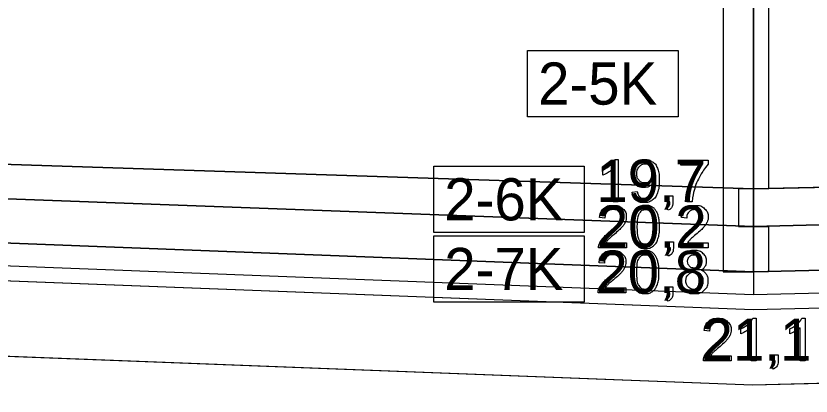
# Model space of a CAD drawing. Extents: x 544674 to 552202, y 6585829 to 6588119.
# Drawn here: x 551357.6 to 551463.3, y 6587579.9 to 6587630.3 of the extents above; entities that cross this region are included whole.
import ezdxf

# ---------------------------------------------------------------- set-up
doc = ezdxf.new("R2010")
doc.units = 0
for name, color, linetype in [('Default', 7, 'Continuous'), ('GEOLPUNKT', 7, 'Continuous'), ('ME', 7, 'Continuous'), ('PIIR', 7, 'Continuous'), ('Plokid', 7, 'Continuous'), ('Proovid', 7, 'Continuous'), ('Täide', 7, 'Continuous')]:
    doc.layers.add(name, color=color, linetype=linetype)

msp = doc.modelspace()

# ---------------------------------------------------------------- linework, layer by layer
at = {"layer": 'Default'}
for points in [[(551032.87, 6587621.26), (551105.76, 6587618.86), (551455.6, 6587607.36), (551455.6, 6587607.36), (551669.27, 6587612.17), (551792.36, 6587614.86), (551882.59, 6587616.84)], [(551032.87, 6587618.07), (551105.76, 6587615.36), (551455.6, 6587602.36), (551455.6, 6587602.36), (551669.27, 6587607.8), (551792.36, 6587610.86), (551882.59, 6587613.11)], [(551032.87, 6587612.68), (551105.76, 6587609.86), (551455.6, 6587596.36), (551455.6, 6587596.36), (551669.27, 6587601.49), (551792.36, 6587604.36), (551882.59, 6587606.47)]]:
    msp.add_lwpolyline(points, dxfattribs=at)
at = {"layer": 'GEOLPUNKT'}
msp.add_line((551455.6, 6587804.36), (551455.6, 6587593.36), dxfattribs=at)
for points in [[(551455.53, 6587590.19), (551455.97, 6587590.19), (551455.97, 6587584.56)], [(551462.05, 6587590.19), (551462.49, 6587590.19), (551462.49, 6587584.56)], [(551449.78, 6587588.5), (551449.07, 6587588.57)], [(551453.91, 6587588.12), (551453.91, 6587588.78)], [(551455.97, 6587584.56), (551455.28, 6587584.56), (551455.28, 6587588.94)], [(551460.43, 6587588.12), (551460.43, 6587588.78)], [(551462.49, 6587584.56), (551461.81, 6587584.56), (551461.81, 6587588.94)], [(551452.65, 6587585.23), (551452.65, 6587584.56), (551448.95, 6587584.56)], [(551449.9, 6587585.23), (551452.65, 6587585.23)], [(551458.11, 6587584.56), (551458.11, 6587585.35), (551458.89, 6587585.35), (551458.89, 6587584.56)], [(551458.49, 6587584.56), (551458.11, 6587584.56)], [(551458.25, 6587583.46), (551458.06, 6587583.75)]]:
    msp.add_lwpolyline(points, dxfattribs=at)
for points in [[(551448.95, 6587584.56), (551448.94, 6587584.81), (551449.03, 6587585.04), (551449.17, 6587585.42), (551449.48, 6587585.79), (551449.79, 6587586.15), (551450.38, 6587586.63), (551451.29, 6587587.38), (551451.61, 6587587.82), (551451.93, 6587588.26), (551451.93, 6587588.65), (551451.93, 6587589.06), (551451.64, 6587589.34), (551451.35, 6587589.62), (551450.88, 6587589.62), (551450.38, 6587589.62), (551450.08, 6587589.32), (551449.79, 6587589.02), (551449.78, 6587588.5)], [(551449.07, 6587588.57), (551449.15, 6587589.36), (551449.62, 6587589.77), (551450.09, 6587590.19), (551450.89, 6587590.19), (551451.7, 6587590.19), (551452.17, 6587589.74), (551452.64, 6587589.29), (551452.64, 6587588.63), (551452.64, 6587588.3), (551452.5, 6587587.97), (551452.36, 6587587.65), (551452.04, 6587587.29), (551451.73, 6587586.93), (551450.99, 6587586.3), (551450.37, 6587585.78), (551450.19, 6587585.6), (551450.02, 6587585.41), (551449.9, 6587585.23)], [(551453.91, 6587588.78), (551454.49, 6587589.05), (551454.92, 6587589.44), (551455.35, 6587589.82), (551455.53, 6587590.19)], [(551460.43, 6587588.78), (551461.01, 6587589.05), (551461.44, 6587589.44), (551461.87, 6587589.82), (551462.05, 6587590.19)], [(551455.28, 6587588.94), (551455.04, 6587588.71), (551454.63, 6587588.47), (551454.23, 6587588.23), (551453.91, 6587588.12)], [(551461.81, 6587588.94), (551461.56, 6587588.71), (551461.16, 6587588.47), (551460.75, 6587588.23), (551460.43, 6587588.12)], [(551458.06, 6587583.75), (551458.28, 6587583.85), (551458.38, 6587584.03), (551458.48, 6587584.22), (551458.49, 6587584.56)], [(551458.89, 6587584.56), (551458.89, 6587584.13), (551458.73, 6587583.87), (551458.58, 6587583.6), (551458.25, 6587583.46)]]:
    msp.add_open_spline(points, degree=3, dxfattribs=at)
at = {"layer": 'ME'}
msp.add_lwpolyline([(551049.44, 6587609.04), (551455.58, 6587593.36), (551669.34, 6587598.49), (551695.42, 6587599.1)], dxfattribs=at)
at = {"layer": 'PIIR'}
msp.add_lwpolyline([(551047.44, 6587607.11), (551455.57, 6587591.36), (551669.39, 6587596.49), (551695.47, 6587597.1)], dxfattribs=at)
at = {"layer": 'Plokid'}
msp.add_lwpolyline([(551051.84, 6587606.94), (551455.57, 6587591.36), (551669.39, 6587596.49), (551695.47, 6587597.1)], dxfattribs=at)
at = {"layer": 'Proovid'}
for points in [[(551455.6, 6587635.36), (551451.6, 6587635.36), (551451.6, 6587596.36), (551455.6, 6587596.36)], [(551455.6, 6587635.36), (551457.6, 6587635.36), (551457.6, 6587607.36), (551455.6, 6587607.36)], [(551425.6, 6587625.76), (551445.6, 6587625.76), (551445.6, 6587616.96), (551425.6, 6587616.96)], [(551413.14, 6587610.39), (551433.14, 6587610.39), (551433.14, 6587601.59), (551413.14, 6587601.59)], [(551455.6, 6587607.36), (551453.6, 6587607.36), (551453.6, 6587602.36), (551455.6, 6587602.36)], [(551455.6, 6587602.36), (551457.6, 6587602.36), (551457.6, 6587596.36), (551455.6, 6587596.36)], [(551413.14, 6587601.14), (551433.14, 6587601.14), (551433.14, 6587592.34), (551413.14, 6587592.34)]]:
    msp.add_lwpolyline(points, close=True, dxfattribs=at)
for points in [[(551437.2, 6587611.27), (551437.65, 6587611.27), (551437.65, 6587605.65)], [(551445.98, 6587610.52), (551445.98, 6587611.18), (551449.6, 6587611.18), (551449.6, 6587610.64)], [(551448.72, 6587610.52), (551445.98, 6587610.52)], [(551435.58, 6587609.2), (551435.58, 6587609.87)], [(551437.65, 6587605.65), (551436.96, 6587605.65), (551436.96, 6587610.03)], [(551439.51, 6587606.95), (551440.17, 6587607.01)], [(551444.13, 6587605.65), (551444.13, 6587606.43), (551444.91, 6587606.43), (551444.91, 6587605.65)], [(551444.52, 6587605.65), (551444.13, 6587605.65)], [(551447.47, 6587605.65), (551446.76, 6587605.65)], [(551444.28, 6587604.54), (551444.08, 6587604.84)], [(551435.87, 6587603.5), (551435.16, 6587603.57)], [(551446.74, 6587603.5), (551446.03, 6587603.57)], [(551438.73, 6587600.23), (551438.73, 6587599.56), (551435.03, 6587599.56)], [(551435.99, 6587600.23), (551438.73, 6587600.23)], [(551444.19, 6587599.56), (551444.19, 6587600.35), (551444.97, 6587600.35), (551444.97, 6587599.56)], [(551449.6, 6587600.23), (551449.6, 6587599.56), (551445.9, 6587599.56)], [(551446.86, 6587600.23), (551449.6, 6587600.23)], [(551444.58, 6587599.56), (551444.19, 6587599.56)], [(551444.33, 6587598.46), (551444.14, 6587598.75)], [(551435.8, 6587597.5), (551435.09, 6587597.57)], [(551438.66, 6587594.23), (551438.66, 6587593.56), (551434.96, 6587593.56)], [(551435.92, 6587594.23), (551438.66, 6587594.23)], [(551444.12, 6587593.56), (551444.12, 6587594.35), (551444.9, 6587594.35), (551444.9, 6587593.56)], [(551444.27, 6587592.46), (551444.07, 6587592.75)], [(551444.51, 6587593.56), (551444.12, 6587593.56)]]:
    msp.add_lwpolyline(points, dxfattribs=at)
for points in [[(551435.58, 6587609.87), (551436.16, 6587610.14), (551436.59, 6587610.52), (551437.02, 6587610.91), (551437.2, 6587611.27)], [(551440.17, 6587607.01), (551440.26, 6587606.54), (551440.49, 6587606.33), (551440.73, 6587606.12), (551441.1, 6587606.12), (551441.42, 6587606.12), (551441.66, 6587606.27), (551441.9, 6587606.41), (551442.05, 6587606.65), (551442.2, 6587606.9), (551442.3, 6587607.31), (551442.41, 6587607.72), (551442.41, 6587608.15), (551442.41, 6587608.2), (551442.4, 6587608.29), (551442.2, 6587607.96), (551441.84, 6587607.76), (551441.48, 6587607.55), (551441.07, 6587607.55), (551440.37, 6587607.55), (551439.89, 6587608.05), (551439.41, 6587608.56), (551439.41, 6587609.38), (551439.41, 6587610.23), (551439.91, 6587610.75), (551440.41, 6587611.27), (551441.17, 6587611.27), (551441.71, 6587611.27), (551442.17, 6587610.98), (551442.62, 6587610.68), (551442.85, 6587610.14), (551443.09, 6587609.6), (551443.09, 6587608.57), (551443.09, 6587607.49), (551442.86, 6587606.86), (551442.62, 6587606.22), (551442.16, 6587605.89), (551441.7, 6587605.56), (551441.08, 6587605.56), (551440.43, 6587605.56), (551440.01, 6587605.92), (551439.6, 6587606.29), (551439.51, 6587606.95)], [(551442.32, 6587609.42), (551442.32, 6587610.01), (551442.01, 6587610.36), (551441.7, 6587610.7), (551441.25, 6587610.7), (551440.79, 6587610.7), (551440.46, 6587610.33), (551440.12, 6587609.96), (551440.12, 6587609.36), (551440.12, 6587608.83), (551440.44, 6587608.49), (551440.76, 6587608.16), (551441.23, 6587608.16), (551441.71, 6587608.16), (551442.02, 6587608.49), (551442.32, 6587608.83), (551442.32, 6587609.42)], [(551446.76, 6587605.65), (551446.77, 6587606.31), (551447.02, 6587607.25), (551447.27, 6587608.18), (551447.73, 6587609.05), (551448.2, 6587609.92), (551448.72, 6587610.52)], [(551449.6, 6587610.64), (551449.07, 6587610.07), (551448.54, 6587609.13), (551448.02, 6587608.19), (551447.73, 6587607.19), (551447.53, 6587606.49), (551447.47, 6587605.65)], [(551436.96, 6587610.03), (551436.71, 6587609.79), (551436.31, 6587609.56), (551435.91, 6587609.32), (551435.58, 6587609.2)], [(551444.08, 6587604.84), (551444.3, 6587604.93), (551444.4, 6587605.12), (551444.51, 6587605.3), (551444.52, 6587605.65)], [(551444.91, 6587605.65), (551444.91, 6587605.22), (551444.76, 6587604.95), (551444.61, 6587604.69), (551444.28, 6587604.54)], [(551435.03, 6587599.56), (551435.02, 6587599.81), (551435.11, 6587600.04), (551435.25, 6587600.42), (551435.56, 6587600.79), (551435.88, 6587601.15), (551436.46, 6587601.63), (551437.37, 6587602.38), (551437.69, 6587602.82), (551438.01, 6587603.26), (551438.01, 6587603.65), (551438.01, 6587604.06), (551437.72, 6587604.34), (551437.43, 6587604.62), (551436.96, 6587604.62), (551436.47, 6587604.62), (551436.17, 6587604.32), (551435.87, 6587604.02), (551435.87, 6587603.5)], [(551435.16, 6587603.57), (551435.23, 6587604.36), (551435.7, 6587604.77), (551436.18, 6587605.19), (551436.98, 6587605.19), (551437.78, 6587605.19), (551438.25, 6587604.74), (551438.72, 6587604.29), (551438.72, 6587603.63), (551438.72, 6587603.3), (551438.58, 6587602.97), (551438.45, 6587602.65), (551438.13, 6587602.29), (551437.81, 6587601.93), (551437.07, 6587601.3), (551436.45, 6587600.78), (551436.28, 6587600.6), (551436.1, 6587600.41), (551435.99, 6587600.23)], [(551439.47, 6587602.33), (551439.47, 6587603.32), (551439.67, 6587603.93), (551439.88, 6587604.53), (551440.28, 6587604.86), (551440.68, 6587605.19), (551441.29, 6587605.19), (551441.74, 6587605.19), (551442.09, 6587605), (551442.43, 6587604.82), (551442.65, 6587604.48), (551442.87, 6587604.14), (551442.99, 6587603.65), (551443.12, 6587603.16), (551443.12, 6587602.33), (551443.12, 6587601.34), (551442.92, 6587600.74), (551442.71, 6587600.13), (551442.31, 6587599.8), (551441.91, 6587599.47), (551441.29, 6587599.47), (551440.48, 6587599.47), (551440.02, 6587600.05), (551439.47, 6587600.75), (551439.47, 6587602.33)], [(551440.18, 6587602.33), (551440.18, 6587600.95), (551440.5, 6587600.49), (551440.82, 6587600.03), (551441.29, 6587600.03), (551441.77, 6587600.03), (551442.09, 6587600.49), (551442.41, 6587600.95), (551442.41, 6587602.33), (551442.41, 6587603.71), (551442.09, 6587604.16), (551441.77, 6587604.62), (551441.29, 6587604.62), (551440.81, 6587604.62), (551440.53, 6587604.22), (551440.18, 6587603.71), (551440.18, 6587602.33)], [(551445.9, 6587599.56), (551445.89, 6587599.81), (551445.98, 6587600.04), (551446.12, 6587600.42), (551446.43, 6587600.79), (551446.75, 6587601.15), (551447.33, 6587601.63), (551448.25, 6587602.38), (551448.57, 6587602.82), (551448.88, 6587603.26), (551448.88, 6587603.65), (551448.88, 6587604.06), (551448.59, 6587604.34), (551448.3, 6587604.62), (551447.83, 6587604.62), (551447.34, 6587604.62), (551447.04, 6587604.32), (551446.74, 6587604.02), (551446.74, 6587603.5)], [(551446.03, 6587603.57), (551446.1, 6587604.36), (551446.58, 6587604.77), (551447.05, 6587605.19), (551447.85, 6587605.19), (551448.65, 6587605.19), (551449.12, 6587604.74), (551449.59, 6587604.29), (551449.59, 6587603.63), (551449.59, 6587603.3), (551449.46, 6587602.97), (551449.32, 6587602.65), (551449, 6587602.29), (551448.68, 6587601.93), (551447.94, 6587601.3), (551447.32, 6587600.78), (551447.15, 6587600.6), (551446.97, 6587600.41), (551446.86, 6587600.23)], [(551435.09, 6587597.57), (551435.16, 6587598.36), (551435.64, 6587598.77), (551436.11, 6587599.19), (551436.91, 6587599.19), (551437.71, 6587599.19), (551438.18, 6587598.74), (551438.65, 6587598.29), (551438.65, 6587597.63), (551438.65, 6587597.3), (551438.52, 6587596.97), (551438.38, 6587596.65), (551438.06, 6587596.29), (551437.74, 6587595.93), (551437, 6587595.3), (551436.38, 6587594.78), (551436.21, 6587594.6), (551436.03, 6587594.41), (551435.92, 6587594.23)], [(551439.4, 6587596.33), (551439.4, 6587597.32), (551439.61, 6587597.93), (551439.81, 6587598.53), (551440.21, 6587598.86), (551440.61, 6587599.19), (551441.23, 6587599.19), (551441.68, 6587599.19), (551442.02, 6587599), (551442.36, 6587598.82), (551442.58, 6587598.48), (551442.8, 6587598.14), (551442.92, 6587597.65), (551443.05, 6587597.16), (551443.05, 6587596.33), (551443.05, 6587595.34), (551442.85, 6587594.74), (551442.65, 6587594.13), (551442.24, 6587593.8), (551441.84, 6587593.47), (551441.23, 6587593.47), (551440.42, 6587593.47), (551439.95, 6587594.05), (551439.4, 6587594.75), (551439.4, 6587596.33)], [(551444.14, 6587598.75), (551444.36, 6587598.85), (551444.46, 6587599.03), (551444.57, 6587599.22), (551444.58, 6587599.56)], [(551444.97, 6587599.56), (551444.97, 6587599.13), (551444.82, 6587598.87), (551444.67, 6587598.6), (551444.33, 6587598.46)], [(551446.99, 6587596.6), (551446.56, 6587596.76), (551446.35, 6587597.05), (551446.14, 6587597.34), (551446.14, 6587597.74), (551446.14, 6587598.35), (551446.58, 6587598.77), (551447.02, 6587599.19), (551447.75, 6587599.19), (551448.48, 6587599.19), (551448.93, 6587598.76), (551449.37, 6587598.34), (551449.37, 6587597.73), (551449.37, 6587597.34), (551449.17, 6587597.05), (551448.96, 6587596.76), (551448.55, 6587596.6), (551449.06, 6587596.44), (551449.33, 6587596.06), (551449.6, 6587595.69), (551449.6, 6587595.17), (551449.6, 6587594.45), (551449.09, 6587593.96), (551448.59, 6587593.47), (551447.76, 6587593.47), (551446.93, 6587593.47), (551446.42, 6587593.96), (551445.91, 6587594.45), (551445.91, 6587595.19), (551445.91, 6587595.73), (551446.19, 6587596.1), (551446.47, 6587596.47), (551446.99, 6587596.6)], [(551434.96, 6587593.56), (551434.95, 6587593.81), (551435.04, 6587594.04), (551435.18, 6587594.42), (551435.5, 6587594.79), (551435.81, 6587595.15), (551436.39, 6587595.63), (551437.31, 6587596.38), (551437.63, 6587596.82), (551437.95, 6587597.26), (551437.95, 6587597.65), (551437.95, 6587598.06), (551437.65, 6587598.34), (551437.36, 6587598.62), (551436.89, 6587598.62), (551436.4, 6587598.62), (551436.1, 6587598.32), (551435.8, 6587598.02), (551435.8, 6587597.5)], [(551440.11, 6587596.33), (551440.11, 6587594.95), (551440.43, 6587594.49), (551440.75, 6587594.03), (551441.23, 6587594.03), (551441.7, 6587594.03), (551442.02, 6587594.49), (551442.34, 6587594.95), (551442.34, 6587596.33), (551442.34, 6587597.71), (551442.02, 6587598.16), (551441.7, 6587598.62), (551441.22, 6587598.62), (551440.75, 6587598.62), (551440.46, 6587598.22), (551440.11, 6587597.71), (551440.11, 6587596.33)], [(551446.85, 6587597.77), (551446.85, 6587597.37), (551447.1, 6587597.12), (551447.36, 6587596.87), (551447.76, 6587596.87), (551448.16, 6587596.87), (551448.41, 6587597.12), (551448.66, 6587597.37), (551448.66, 6587597.73), (551448.66, 6587598.11), (551448.4, 6587598.37), (551448.15, 6587598.62), (551447.76, 6587598.62), (551447.36, 6587598.62), (551447.11, 6587598.37), (551446.85, 6587598.12), (551446.85, 6587597.77)], [(551446.62, 6587595.18), (551446.62, 6587594.89), (551446.76, 6587594.61), (551446.9, 6587594.34), (551447.17, 6587594.19), (551447.45, 6587594.03), (551447.76, 6587594.03), (551448.26, 6587594.03), (551448.58, 6587594.35), (551448.89, 6587594.67), (551448.89, 6587595.16), (551448.89, 6587595.66), (551448.57, 6587595.98), (551448.24, 6587596.31), (551447.74, 6587596.31), (551447.26, 6587596.31), (551446.94, 6587595.98), (551446.62, 6587595.66), (551446.62, 6587595.18)], [(551444.07, 6587592.75), (551444.29, 6587592.85), (551444.4, 6587593.03), (551444.5, 6587593.22), (551444.51, 6587593.56)], [(551444.9, 6587593.56), (551444.9, 6587593.13), (551444.75, 6587592.87), (551444.6, 6587592.6), (551444.27, 6587592.46)]]:
    msp.add_open_spline(points, degree=3, dxfattribs=at)
at = {"layer": 'Täide'}
for p, q in [((551455.6, 6587607.36), (551669.27, 6587612.17)), ((551160.61, 6587592.74), (551455.49, 6587581.36)), ((551455.49, 6587581.36), (551669.62, 6587586.49))]:
    msp.add_line(p, q, dxfattribs=at)
for points in [[(551882.59, 6587616.84), (551792.36, 6587614.86), (551669.27, 6587612.17), (551455.6, 6587607.36), (551105.76, 6587618.86), (551032.87, 6587621.26)], [(551032.87, 6587621.26), (551105.76, 6587618.86), (551455.6, 6587607.36)], [(551032.87, 6587618.07), (551105.76, 6587615.36), (551455.6, 6587602.36), (551669.27, 6587607.8), (551792.36, 6587610.86), (551882.59, 6587613.11)], [(551882.59, 6587613.11), (551792.36, 6587610.86), (551669.27, 6587607.8), (551455.6, 6587602.36), (551105.76, 6587615.36), (551032.87, 6587618.07)], [(551032.87, 6587612.68), (551105.76, 6587609.86), (551455.6, 6587596.36), (551669.27, 6587601.49), (551792.36, 6587604.36), (551882.59, 6587606.47)], [(551792.36, 6587604.36), (551669.27, 6587601.49), (551455.6, 6587596.36), (551105.76, 6587609.86), (551032.87, 6587612.68)], [(551032.87, 6587597.67), (551105.76, 6587579.86), (551160.61, 6587592.74), (551455.49, 6587581.36), (551669.62, 6587586.49), (551882.59, 6587591.47)], [(551032.87, 6587597.67), (551073.01, 6587587.86), (551105.76, 6587587.86), (551139.85, 6587587.86), (551160.61, 6587592.74), (551455.49, 6587581.36), (551669.62, 6587586.49), (551882.59, 6587591.47)], [(551032.87, 6587597.67), (551073.01, 6587587.86), (551105.76, 6587587.86), (551139.85, 6587587.86), (551160.61, 6587592.74), (551455.49, 6587581.36), (551669.62, 6587586.49), (551882.59, 6587591.47)], [(551032.87, 6587597.67), (551073.01, 6587587.86), (551105.76, 6587587.86), (551139.85, 6587587.86), (551160.61, 6587592.74), (551455.49, 6587581.36), (551669.62, 6587586.49), (551882.59, 6587591.47)]]:
    msp.add_lwpolyline(points, dxfattribs=at)

# ---------------------------------------------------------------- texts
at = {"layer": 'GEOLPUNKT'}
msp.add_text('21,1', height=5.6, dxfattribs=at).set_placement((551448.71, 6587584.56))
at = {"layer": 'Proovid'}
for s, p in [('2-5K', (551427, 6587618.56)), ('19,7', (551434.74, 6587605.65)), ('2-6K', (551414.54, 6587603.19)), ('20,2', (551434.8, 6587599.56)), ('2-7K', (551414.54, 6587593.94)), ('20,8', (551434.73, 6587593.56))]:
    msp.add_text(s, height=5.6, dxfattribs=at).set_placement(p)

doc.saveas('drawing.dxf')
